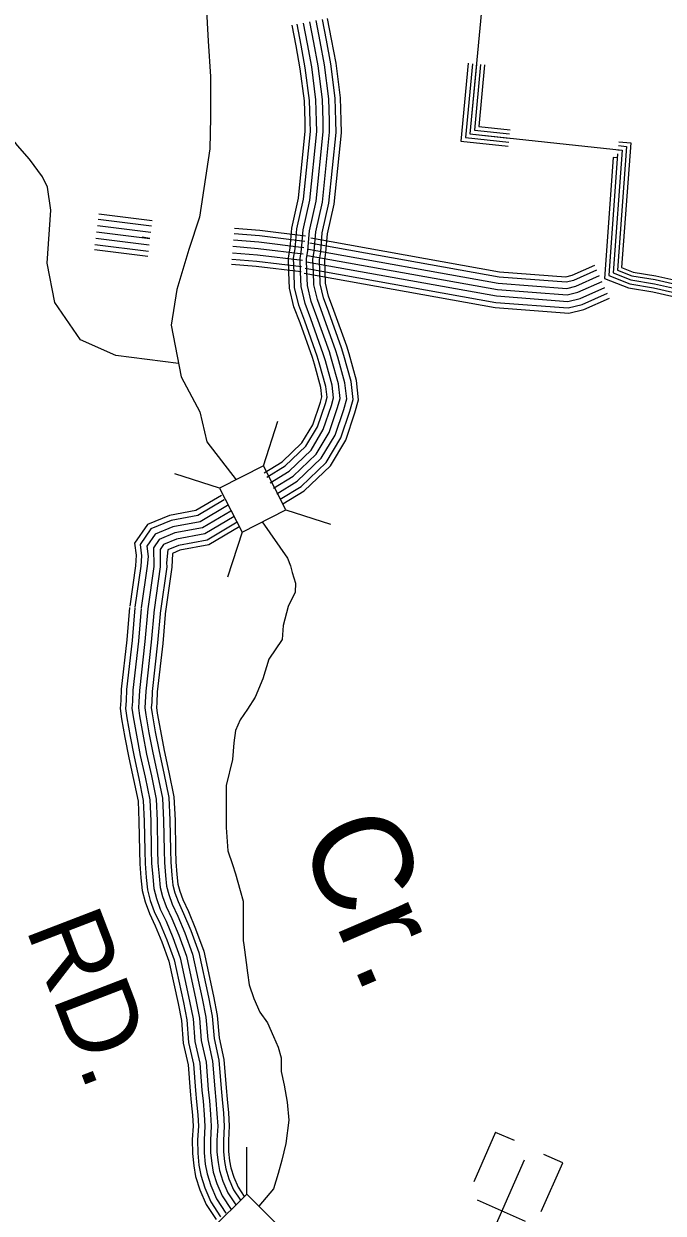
# Model space of a CAD drawing. Extents: x 1788175 to 1969470, y 584502 to 738744.
# Drawn here: x 1954192 to 1957276, y 603788 to 609523 of the extents above; entities that cross this region are included whole.
import ezdxf

# ---------------------------------------------------------------- set-up
doc = ezdxf.new("R2010")
doc.units = 0
for name, color, linetype in [('DESIGN - DRAINAGE - Bridges and Cross Drains Size Text', 7, 'Continuous'), ('DESIGN - ROW - Right-of-Way and Easement Labels', 7, 'Continuous'), ('DESIGN - TRANSPORTATION - Text', 7, 'Continuous'), ('DESIGN - UTILITIES - Cable (Underground) with Text', 7, 'Continuous'), ('SURVEY - CONTOURS - Index with Text', 7, 'Continuous'), ('SURVEY - DRAINAGE - Natural Features', 7, 'Continuous'), ('SURVEY - DRAINAGE - Storm Sewer', 7, 'Continuous'), ('SURVEY - TRANSPORTATION - Roads', 7, 'Continuous')]:
    doc.layers.add(name, color=color, linetype=linetype)

msp = doc.modelspace()

# ---------------------------------------------------------------- linework, layer by layer
at = {"layer": 'DESIGN - TRANSPORTATION - Text'}
for points in [[(1955633.4, 611253.4), (1955518.8, 611042.3), (1955274.5, 610708.8), (1955063.4, 610397.5), (1954996.8, 610208.5), (1955060.2, 609822.8), (1955081.2, 609438.6), (1955091.6, 609269.2), (1955093, 609070.6), (1955088.5, 608920.4), (1955039.5, 608590.6), (1954987.3, 608434), (1954930.1, 608240.9), (1954903.1, 608069.1), (1954951.1, 607820.3), (1955041.2, 607651.7), (1955074.5, 607507.2), (1955216.6, 607324.4)], [(1954938.1, 607884.1), (1954635.4, 607923.1), (1954464.9, 607998.9), (1954341.7, 608179.1), (1954303.8, 608368.7), (1954322.8, 608624.7), (1954306.1, 608735.5), (1954282.3, 608784.2), (1954219.5, 608869.5), (1954162.1, 608936), (1954048.5, 609077.8), (1953873.2, 609175.6), (1953855.9, 609196.4), (1953843.3, 609213.9), (1953822.3, 609265.4), (1953818.3, 609277.5), (1953813.9, 609301.9), (1953806.9, 609338.8), (1953801, 609385.9), (1953792.4, 609453.1), (1953776.8, 609554.5), (1953765.5, 609624.2), (1953757.6, 609654.8)], [(1955340.8, 607121.1), (1955463.8, 606947), (1955478.4, 606909.7), (1955486.5, 606877.3), (1955502.6, 606826.1), (1955499.9, 606783), (1955467.6, 606712.9), (1955443.4, 606621.2), (1955438, 606553.8), (1955374.1, 606460), (1955344.8, 606364.6), (1955308.1, 606276.5), (1955271.4, 606217.8), (1955234.7, 606166.4), (1955212.6, 606115), (1955205.3, 606056.3), (1955198, 605975.6), (1955168.6, 605850.8), (1955168.6, 605647.1), (1955175.9, 605535.1), (1955198, 605469.1), (1955212.6, 605425), (1955234.7, 605344.3), (1955249.3, 605292.9), (1955249.3, 605234.2), (1955249.3, 605168.1), (1955249.3, 605102), (1955253, 605081.9), (1955264, 604997.4), (1955271.4, 604946.1), (1955278.7, 604889.2), (1955300.7, 604823.1), (1955330.1, 604757.1), (1955366.8, 604705.7), (1955396.1, 604639.6), (1955418.2, 604588.2), (1955432.9, 604536.8), (1955432.9, 604470.8), (1955447.5, 604404.7), (1955462.2, 604324), (1955469.6, 604235.9), (1955454.9, 604123.9), (1955436.5, 604043.2), (1955418.2, 603979), (1955396.1, 603905.6), (1955325.3, 603821.6)]]:
    msp.add_lwpolyline(points, dxfattribs=at)
at = {"layer": 'DESIGN - UTILITIES - Cable (Underground) with Text'}
for p, q in [((1956467.1, 604177.9), (1956361.8, 603939.2)), ((1956558.3, 604137.7), (1956467.6, 604177.6)), ((1956791.5, 604030.5), (1956700.3, 604070.7)), ((1956687.8, 603795.6), (1956791.4, 604030.5)), ((1956612.1, 603747.7), (1956380, 603850))]:
    msp.add_line(p, q, dxfattribs=at)
msp.add_lwpolyline([(1956605.4, 604043.2), (1956378.2, 603528)], dxfattribs=at)
at = {"layer": 'SURVEY - CONTOURS - Index with Text'}
for points in [[(1955350.7, 607357.6), (1955437.8, 607410.8), (1955533.3, 607501.9), (1955585.6, 607589.5), (1955622.6, 607698.7), (1955629.7, 607723.8), (1955624.6, 607769.7), (1955593.2, 607881.7), (1955583.5, 607913.2), (1955524.1, 608080.7), (1955494.8, 608158.4), (1955473.6, 608248.5), (1955470.8, 608323.5), (1955468.5, 608394.6), (1955476.1, 608440.9), (1955484.4, 608537.4), (1955516.5, 608681.5), (1955549.1, 609005.2), (1955548.5, 609051.9), (1955545.3, 609151.5), (1955525.3, 609306.1), (1955505.2, 609415.9), (1955485.9, 609515.7)], [(1955363.6, 607336.5), (1955452.9, 607391.1), (1955552.8, 607486.3), (1955608.2, 607579.1), (1955646.2, 607691.4), (1955654.8, 607721.8), (1955648.9, 607774.4), (1955616.9, 607888.6), (1955606.9, 607921), (1955547.3, 608089.2), (1955518.5, 608165.6), (1955498.2, 608251.8), (1955495.5, 608324.4), (1955493.3, 608393), (1955500.7, 608437.9), (1955508.9, 608533.6), (1955540.9, 608677.6), (1955573.9, 609004.1), (1955573.2, 609052.4), (1955569.9, 609153.5), (1955549.7, 609309.9), (1955529.5, 609420.5), (1955510.2, 609520.4)], [(1955379.8, 607310), (1955471.9, 607366.4), (1955577.3, 607466.8), (1955636.5, 607566), (1955675.8, 607682.2), (1955686.3, 607719.2), (1955679.4, 607780.4), (1955646.7, 607897.4), (1955636.4, 607930.7), (1955576.4, 608099.8), (1955548.2, 608174.6), (1955529.1, 608256), (1955526.5, 608325.4), (1955524.4, 608390.9), (1955531.5, 608434), (1955539.6, 608528.9), (1955571.6, 608672.7), (1955604.9, 609002.8), (1955604.2, 609053.1), (1955600.9, 609156), (1955580.4, 609314.7), (1955560, 609426.2), (1955540.6, 609526.3)], [(1955396, 607283.6), (1955490.9, 607341.7), (1955601.7, 607447.3), (1955664.8, 607552.9), (1955705.4, 607673), (1955717.8, 607716.5), (1955710, 607786.3), (1955676.4, 607906.1), (1955665.8, 607940.5), (1955605.5, 608110.5), (1955577.9, 608183.7), (1955560, 608260.2), (1955557.5, 608326.5), (1955555.5, 608388.9), (1955562.3, 608430.2), (1955570.3, 608524.2), (1955602.3, 608667.7), (1955635.9, 609001.4), (1955635.2, 609053.9), (1955631.8, 609158.5), (1955611, 609319.4), (1955590.5, 609432), (1955571.1, 609532.2)], [(1955396, 607283.6), (1955490.9, 607341.7), (1955601.7, 607447.3), (1955664.8, 607552.9), (1955705.4, 607673), (1955717.8, 607716.5), (1955710, 607786.3), (1955676.4, 607906.1), (1955665.8, 607940.5), (1955605.5, 608110.5), (1955577.9, 608183.7), (1955560, 608260.2), (1955557.5, 608326.5), (1955555.5, 608388.9), (1955562.3, 608430.2), (1955570.3, 608524.2), (1955602.3, 608667.7), (1955635.9, 609001.4), (1955635.2, 609053.9), (1955631.8, 609158.5), (1955611, 609319.4), (1955590.5, 609431.9), (1955571.1, 609532.2)], [(1955412.1, 607257.2), (1955509.9, 607317), (1955626.2, 607427.7), (1955693.1, 607539.9), (1955735, 607663.8), (1955749.3, 607713.9), (1955740.5, 607792.3), (1955706.1, 607914.9), (1955695.2, 607950.2), (1955634.6, 608121.1), (1955607.6, 608192.7), (1955590.8, 608264.3), (1955588.5, 608327.6), (1955586.6, 608386.9), (1955593, 608426.3), (1955601, 608519.5), (1955632.9, 608662.8), (1955666.9, 609000.1), (1955666.2, 609054.6), (1955662.7, 609161), (1955641.7, 609324.2), (1955620.9, 609437.7), (1955601.5, 609538.1)], [(1955428.3, 607230.7), (1955528.9, 607292.2), (1955650.6, 607408.2), (1955721.4, 607526.8), (1955764.6, 607654.6), (1955780.7, 607711.3), (1955771, 607798.2), (1955735.9, 607923.6), (1955724.7, 607960), (1955663.7, 608131.8), (1955637.4, 608201.8), (1955621.7, 608268.5), (1955619.4, 608328.7), (1955617.6, 608384.8), (1955623.8, 608422.5), (1955631.7, 608514.7), (1955663.6, 608657.8), (1955698, 608998.7), (1955697.2, 609055.3), (1955693.7, 609163.5), (1955672.3, 609329), (1955651.4, 609443.4), (1955631.9, 609544)], [(1955441.7, 607208.8), (1955544.7, 607271.7), (1955670.9, 607392), (1955744.9, 607516), (1955789.2, 607646.9), (1955806.9, 607709.2), (1955796.3, 607803.1), (1955760.6, 607930.9), (1955749.1, 607968.1), (1955687.9, 608140.6), (1955662, 608209.3), (1955647.3, 608271.9), (1955645.1, 608329.6), (1955643.4, 608383.1), (1955649.4, 608419.3), (1955657.2, 608510.8), (1955689, 608653.7), (1955723.7, 608997.6), (1955722.9, 609055.9), (1955719.3, 609165.5), (1955697.7, 609333), (1955676.7, 609448.2), (1955657.2, 609548.8)], [(1955145.3, 607249.1), (1955021.9, 607176.1), (1954894.5, 607152.4), (1954787.6, 607107.8), (1954725.4, 607017.9), (1954733.6, 606960.6), (1954730.4, 606908.7), (1954702.4, 606714.1)], [(1955158.4, 607226.9), (1955031.1, 607151.7), (1954901.9, 607127.6), (1954804.4, 607087), (1954752.3, 607011.6), (1954760, 606957.7), (1954756.3, 606907.9), (1954727.8, 606710.4)], [(1955174.1, 607200.2), (1955042.2, 607122.2), (1954910.8, 607097.7), (1954824.8, 607061.9), (1954784.7, 607004), (1954791.8, 606954.3), (1954787.5, 606906.9), (1954758.5, 606706)], [(1955189.9, 607173.6), (1955053.2, 607092.7), (1954919.7, 607067.8), (1954845.1, 607036.8), (1954817.1, 606996.3), (1954818.6, 606905.9), (1954789.2, 606701.6)], [(1955189.9, 607173.6), (1955053.2, 607092.7), (1954919.7, 607067.8), (1954845.1, 607036.8), (1954817.1, 606996.3), (1954818.6, 606905.9), (1954789.2, 606701.6)], [(1955205.7, 607146.9), (1955064.3, 607063.2), (1954928.6, 607038), (1954865.4, 607011.6), (1954849.5, 606988.7), (1954849.8, 606904.9), (1954819.9, 606697.1)], [(1955221.5, 607120.2), (1955075.4, 607033.8), (1954937.5, 607008.1), (1954885.7, 606986.5), (1954879.5, 606923), (1954881, 606903.9), (1954850.5, 606692.7)], [(1955234.1, 607098.9), (1955084.2, 607010.3), (1954944.6, 606984.3), (1954908.6, 606969.3), (1954905.9, 606903.1), (1954875, 606689.2)], [(1954701.8, 606709.1), (1954688.3, 606552.3), (1954661.7, 606314.8), (1954659.1, 606259.3), (1954656.2, 606220.8), (1954663.4, 606172.1), (1954678.8, 606081.8), (1954698.2, 605983.6), (1954721.2, 605879.1), (1954742.6, 605774.1), (1954747.2, 605678.1), (1954749.7, 605535.1), (1954751.2, 605472.2), (1954756.8, 605404.8), (1954763, 605343.2), (1954777.3, 605288.5), (1954797.6, 605232.8), (1954825.8, 605172.8), (1954857.5, 605095.9), (1954891.8, 605002.9), (1954936.1, 604799.3), (1954952.1, 604716.8), (1954961.1, 604607.6), (1954984, 604503.5), (1954994.3, 604376.4), (1954999.7, 604322.3), (1955004.9, 604260), (1955008, 604208), (1955004.5, 604142.8), (1955004.9, 604075.4), (1955011.1, 604015.8), (1955020.3, 603964.8), (1955040.7, 603901.4), (1955070.8, 603830.1), (1955119.1, 603757)], [(1954727.4, 606706.9), (1954713.9, 606549.8), (1954687.4, 606312.8), (1954684.8, 606257.7), (1954682, 606221.7), (1954688.8, 606176.1), (1954704.1, 606086.5), (1954723.4, 605988.8), (1954746.4, 605884.4), (1954768.2, 605777.3), (1954772.9, 605678.9), (1954775.4, 605535.6), (1954776.8, 605473.6), (1954782.4, 605407.1), (1954788.4, 605347.7), (1954801.9, 605296.2), (1954821.3, 605242.6), (1954849.3, 605183.2), (1954881.5, 605105.3), (1954916.5, 605010.1), (1954961.3, 604804.5), (1954977.6, 604720.4), (1954986.6, 604611.5), (1955009.5, 604507.3), (1955019.9, 604378.8), (1955025.4, 604324.6), (1955030.6, 604261.8), (1955033.8, 604208), (1955030.2, 604142.2), (1955030.6, 604076.8), (1955036.6, 604019.4), (1955045.3, 603971), (1955064.9, 603910.3), (1955093.5, 603842.2), (1955140.6, 603771.1)], [(1954758.3, 606704.2), (1954744.7, 606546.7), (1954718.3, 606310.3), (1954715.7, 606255.8), (1954713.2, 606222.8), (1954719.4, 606181), (1954734.6, 606092.1), (1954753.8, 605995.2), (1954776.7, 605890.8), (1954799.1, 605781.2), (1954803.9, 605679.9), (1954806.4, 605536.3), (1954807.8, 605475.2), (1954813.3, 605410), (1954819, 605353.2), (1954831.5, 605305.4), (1954850, 605254.6), (1954877.7, 605195.7), (1954910.3, 605116.6), (1954946.4, 605018.8), (1954991.7, 604810.8), (1955008.4, 604724.6), (1955017.3, 604616.1), (1955040.2, 604511.9), (1955050.8, 604381.6), (1955056.2, 604327.5), (1955061.5, 604264), (1955064.8, 604208.1), (1955061.2, 604141.4), (1955061.6, 604078.5), (1955067.3, 604023.8), (1955075.5, 603978.5), (1955094, 603921.1), (1955121, 603856.9), (1955166.4, 603788.2)], [(1954789.2, 606701.6), (1954775.6, 606543.7), (1954749.2, 606307.9), (1954746.7, 606253.9), (1954744.4, 606223.9), (1954750, 606185.9), (1954765.1, 606097.7), (1954784.1, 606001.5), (1954807, 605897.3), (1954829.9, 605785), (1954834.9, 605681), (1954837.4, 605536.9), (1954838.8, 605476.9), (1954844.1, 605412.8), (1954849.6, 605358.8), (1954861.1, 605314.6), (1954878.6, 605266.5), (1954906, 605208.2), (1954939.2, 605127.9), (1954976.2, 605027.5), (1955022, 604817), (1955039.1, 604728.8), (1955048, 604620.7), (1955071, 604516.5), (1955081.6, 604384.4), (1955087.1, 604330.3), (1955092.4, 604266.2), (1955095.9, 604208.2), (1955092.2, 604140.7), (1955092.6, 604080.2), (1955098, 604028.1), (1955105.6, 603986.1), (1955123.1, 603931.9), (1955148.4, 603871.6), (1955192.3, 603805.3)], [(1954789.2, 606701.6), (1954775.6, 606543.7), (1954749.2, 606307.9), (1954746.7, 606253.9), (1954744.4, 606223.9), (1954750, 606185.9), (1954765.1, 606097.7), (1954784.1, 606001.5), (1954807, 605897.3), (1954829.9, 605785), (1954834.9, 605681), (1954837.4, 605536.9), (1954838.8, 605476.9), (1954844.1, 605412.8), (1954849.6, 605358.8), (1954861.1, 605314.6), (1954878.6, 605266.5), (1954906, 605208.2), (1954939.2, 605127.9), (1954976.2, 605027.5), (1955022, 604817), (1955039.1, 604728.8), (1955048, 604620.7), (1955071, 604516.5), (1955081.6, 604384.4), (1955087.1, 604330.3), (1955092.4, 604266.2), (1955095.9, 604208.2), (1955092.2, 604140.7), (1955092.6, 604080.2), (1955098, 604028.1), (1955105.6, 603986.1), (1955123.1, 603931.9), (1955148.4, 603871.6), (1955192.3, 603805.3)], [(1954820.1, 606698.9), (1954806.4, 606540.6), (1954780.1, 606305.4), (1954777.6, 606252), (1954775.6, 606225), (1954780.6, 606190.7), (1954795.6, 606103.3), (1954814.5, 606007.8), (1954837.4, 605903.7), (1954860.8, 605788.9), (1954865.8, 605682), (1954868.4, 605537.5), (1954869.8, 605478.5), (1954875, 605415.7), (1954880.2, 605364.3), (1954890.8, 605323.9), (1954907.3, 605278.4), (1954934.4, 605220.7), (1954968.1, 605139.1), (1955006, 605036.2), (1955052.4, 604823.3), (1955069.9, 604733.1), (1955078.8, 604625.4), (1955101.7, 604521.1), (1955112.5, 604387.2), (1955118, 604333.1), (1955123.4, 604268.4), (1955126.9, 604208.3), (1955123.2, 604139.9), (1955123.6, 604081.9), (1955128.7, 604032.5), (1955135.8, 603993.6), (1955152.1, 603942.7), (1955175.9, 603886.3), (1955214.7, 603827.7)], [(1954850.9, 606696.2), (1954837.3, 606537.6), (1954811.1, 606303), (1954808.6, 606250.1), (1954806.7, 606226.1), (1954811.2, 606195.6), (1954826.1, 606109), (1954844.8, 606014.2), (1954867.7, 605910.1), (1954891.6, 605792.7), (1954896.8, 605683), (1954899.4, 605538.2), (1954900.7, 605480.2), (1954905.9, 605418.5), (1954910.8, 605369.8), (1954920.4, 605333.1), (1954936, 605290.3), (1954962.8, 605233.2), (1954997, 605150.4), (1955035.9, 605044.9), (1955082.8, 604829.5), (1955100.6, 604737.3), (1955109.5, 604630), (1955132.4, 604525.7), (1955143.4, 604390), (1955148.8, 604336), (1955154.3, 604270.6), (1955158, 604208.3), (1955154.2, 604139.2), (1955154.6, 604083.6), (1955159.5, 604036.9), (1955165.9, 604001.1), (1955181.2, 603953.5), (1955203.3, 603901), (1955237, 603850.1)], [(1954875.6, 606694.1), (1954861.9, 606535.1), (1954835.7, 606301), (1954833.2, 606248.5), (1954831.6, 606227), (1954835.6, 606199.5), (1954850.4, 606113.4), (1954869, 606019.2), (1954891.9, 605915.2), (1954916.2, 605795.8), (1954921.5, 605683.8), (1954924.1, 605538.7), (1954925.4, 605481.5), (1954930.5, 605420.8), (1954935.2, 605374.2), (1954944, 605340.5), (1954958.8, 605299.8), (1954985.4, 605243.2), (1955020, 605159.4), (1955059.6, 605051.8), (1955107, 604834.5), (1955125.2, 604740.7), (1955134, 604633.7), (1955156.9, 604529.4), (1955168, 604392.2), (1955173.4, 604338.3), (1955179, 604272.4), (1955182.7, 604208.4), (1955179, 604138.6), (1955179.3, 604085), (1955183.9, 604040.4), (1955189.9, 604007.1), (1955204.4, 603962.1), (1955225.2, 603912.7), (1955254.9, 603867.9)]]:
    msp.add_lwpolyline(points, dxfattribs=at)
at = {"layer": 'SURVEY - DRAINAGE - Natural Features'}
for points in [[(1956425.8, 609859.9), (1956343.6, 608992.5), (1957077.7, 608913.5), (1957034.1, 608321.9), (1957119.8, 608287.8), (1957233.5, 608269.6), (1957436.9, 608223.3)], [(1956335.6, 609332.2), (1956300, 608956.9), (1956528.7, 608932.3)], [(1956355.5, 609330.3), (1956321.8, 608974.7), (1956530.8, 608952.2)], [(1956375.4, 609328.5), (1956343.6, 608992.5), (1956533, 608972.1)], [(1956395.3, 609326.6), (1956365.3, 609010.3), (1956535.1, 608992)], [(1956414.2, 609324.8), (1956386, 609027.1), (1956537.1, 609010.9)], [(1957062.1, 608954.4), (1957119.4, 608948.2), (1957075.1, 608347.5), (1957130.3, 608325.6), (1957240.9, 608307.9), (1957443.2, 608261.9), (1957521.7, 608254.1), (1957594.9, 608250), (1957655.3, 608246.2), (1957729.5, 608255.4), (1957839.8, 608280.4), (1957938.2, 608311.8), (1958093, 608359.8), (1958267.2, 608405.6), (1958556.2, 608487.9), (1959575.7, 607316.7)], [(1957055.8, 608895.7), (1957056.3, 608895.6), (1957013.1, 608308.7), (1957114.5, 608268.4), (1957229.7, 608249.9), (1957433.7, 608203.6), (1957517.2, 608195.3), (1957591.4, 608191.1), (1957657, 608186.9), (1957739.7, 608197.2), (1957855.3, 608223.4), (1957955.9, 608255.5), (1958109.3, 608303.1), (1958282.8, 608348.7), (1958536.4, 608420.9), (1959531.2, 607277.9)], [(1957057.9, 608915.6), (1957077.7, 608913.5), (1957034.1, 608321.9), (1957119.8, 608287.8), (1957233.5, 608269.6), (1957436.9, 608223.3), (1957518.7, 608215.2), (1957592.6, 608211.1), (1957656.4, 608207), (1957736.3, 608216.9), (1957850.1, 608242.7), (1957949.9, 608274.6), (1958103.7, 608322.3), (1958277.5, 608368), (1958543.1, 608443.6), (1959546.3, 607291.1)], [(1957060.1, 608935.5), (1957099.1, 608931.3), (1957055.2, 608335), (1957125.2, 608307.2), (1957237.3, 608289.2), (1957440.2, 608243.1), (1957520.3, 608235.2), (1957593.8, 608231.1), (1957655.8, 608227.1), (1957732.8, 608236.6), (1957844.8, 608262), (1957943.9, 608293.6), (1958098.2, 608341.5), (1958272.2, 608387.3), (1958549.8, 608466.3), (1959561.4, 607304.2)], [(1957053.7, 608875.8), (1957035, 608877.8), (1956992.1, 608295.5), (1957109.2, 608249), (1957225.9, 608230.3), (1957430.5, 608183.8), (1957515.7, 608175.3), (1957590.2, 608171.2), (1957657.6, 608166.9), (1957743.2, 608177.4), (1957860.6, 608204.1), (1957962, 608236.4), (1958114.8, 608283.8), (1958288, 608329.4), (1958529.6, 608398.2), (1959516.1, 607264.8)]]:
    msp.add_lwpolyline(points, dxfattribs=at)
at = {"layer": 'SURVEY - DRAINAGE - Storm Sewer'}
for p, q in [((1955347.3, 607391.4), (1955416.9, 607607.6)), ((1955135.9, 607283), (1954919.7, 607352.6)), ((1955455.7, 607180), (1955671.9, 607110.4)), ((1955244.3, 607071.6), (1955174.7, 606855.4)), ((1955267, 603880), (1955267, 604107.1))]:
    msp.add_line(p, q, dxfattribs=at)
for points in [[(1955244.3, 607071.6), (1955455.7, 607180), (1955347.3, 607391.4), (1955135.9, 607283)], [(1955098.9, 603712), (1955266.9, 603544), (1955434.9, 603711.9), (1955267, 603880)]]:
    msp.add_lwpolyline(points, close=True, dxfattribs=at)
at = {"layer": 'SURVEY - TRANSPORTATION - Roads'}
for points in [[(1954811, 608573.3), (1954553.7, 608605.5)], [(1954804, 608517), (1954546.6, 608549.2)], [(1954807.8, 608547.8), (1954550.5, 608579.9)], [(1955549.8, 608499.3), (1955330.9, 608525.6), (1955207.9, 608535.9)], [(1954796.3, 608455.5), (1954538.9, 608487.7)], [(1954800.1, 608486.2), (1954542.8, 608518.4)], [(1954800.1, 608486.2), (1954542.8, 608518.4)], [(1954762, 608494.9), (1954800.1, 608489.7)], [(1955543, 608443), (1955325.1, 608469.2), (1955203.2, 608479.4)], [(1955546.7, 608473.8), (1955328.3, 608500), (1955205.8, 608510.2)], [(1955575.5, 608491.4), (1956487.1, 608327.4), (1956805.6, 608302.8), (1956836.4, 608310.6), (1956946.1, 608359.4)], [(1954789.3, 608400.2), (1954532, 608432.4)], [(1954792.4, 608424.7), (1954535.1, 608456.9)], [(1955539.3, 608412.2), (1955322, 608438.3), (1955200.7, 608448.5)], [(1955539.3, 608412.2), (1955322, 608438.3), (1955200.7, 608448.5)], [(1955565.7, 608436.5), (1956480.1, 608272), (1956810.3, 608246.6), (1956854.6, 608257.7), (1956968.8, 608308.5)], [(1955571.2, 608467), (1956484, 608302.8), (1956807.7, 608277.9), (1956844.5, 608287.1), (1956956.2, 608336.8)], [(1955531.9, 608350.7), (1955315.7, 608376.7), (1955195.5, 608386.7)], [(1955535.6, 608381.5), (1955318.9, 608407.5), (1955198.1, 608417.6)], [(1955554.7, 608375.5), (1956472.2, 608210.4), (1956815.6, 608184), (1956874.9, 608198.9), (1956994, 608251.8)], [(1955560.2, 608406), (1956476.1, 608241.2), (1956644.5, 608228.3), (1956812.9, 608215.3), (1956864.8, 608228.3), (1956981.4, 608280.1)], [(1955560.2, 608406), (1956476.1, 608241.2), (1956644.5, 608228.3), (1956812.9, 608215.3), (1956864.8, 608228.3), (1956981.4, 608280.1)], [(1955529, 608326.1), (1955313.2, 608352.1), (1955193.4, 608362)], [(1955544.7, 608319.7), (1956465, 608154.1), (1956820.4, 608126.8), (1956893.4, 608145), (1957017, 608200)], [(1955549.2, 608345), (1956468.2, 608179.7), (1956818.2, 608152.7), (1956885, 608169.4), (1957006.6, 608223.5)]]:
    msp.add_lwpolyline(points, dxfattribs=at)

# ---------------------------------------------------------------- texts
at = {"layer": 'DESIGN - DRAINAGE - Bridges and Cross Drains Size Text'}
msp.add_text('Cr.', height=475, rotation=293.20196, dxfattribs=at).set_placement((1955513, 605605.5))
at = {"layer": 'DESIGN - ROW - Right-of-Way and Easement Labels'}
msp.add_text('RD.', height=370, rotation=291.00856, dxfattribs=at).set_placement((1954198.9, 605162.4))

doc.saveas('drawing.dxf')
